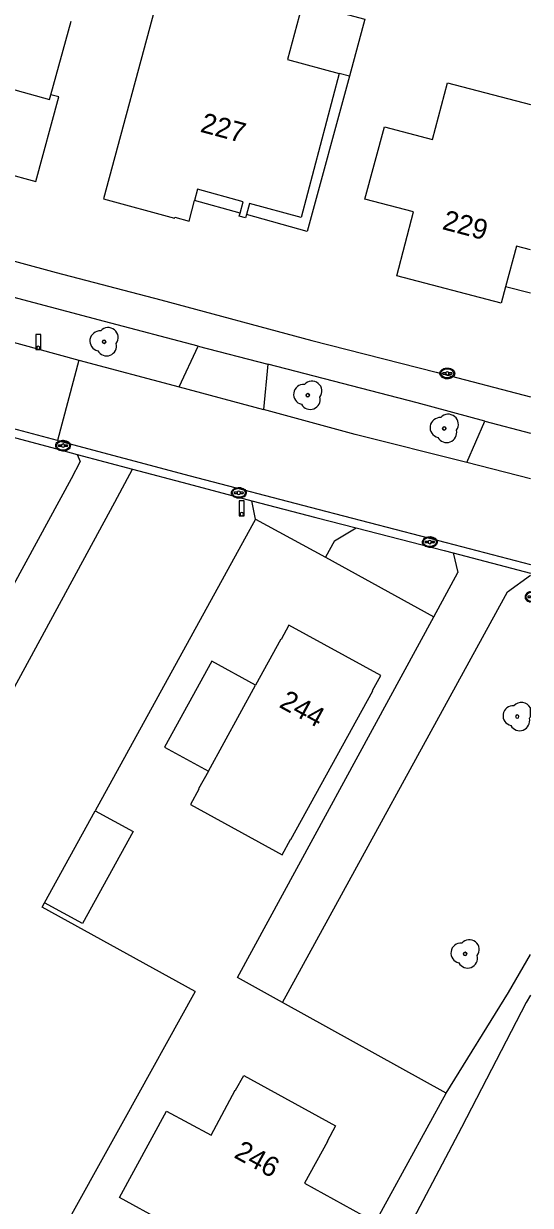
# Model space of a CAD drawing. Extents: x 194485 to 197793, y 468269 to 470822.
# Drawn here: x 197762.4 to 197792.8, y 468340.2 to 468411.2 of the extents above; entities that cross this region are included whole.
import ezdxf

# ---------------------------------------------------------------- set-up
doc = ezdxf.new("R2010")
doc.units = 0
for name, color, linetype in [('BGT grensvlak begroeid terreindeel LR', 7, 'Continuous'), ('BGT grensvlak gebouwinstallatie plus 1', 7, 'Continuous'), ('BGT grensvlak onbegroeid terreindeel', 7, 'Continuous'), ('BGT grensvlak pand op maaiveld', 7, 'Continuous'), ('BGT grensvlak pand op maaiveld LR', 7, 'Continuous'), ('BGT grensvlak wegdeel', 7, 'Continuous'), ('BGT puntobject paal afsluitpaal', 7, 'Continuous'), ('BGT puntobject paal lichtmast', 7, 'Continuous'), ('BGT puntobject put kolk', 7, 'Continuous'), ('BGT puntobject vegetatieobject boom', 7, 'Continuous'), ('BGT tekst huisnummerreeks', 7, 'Continuous')]:
    doc.layers.add(name, color=color, linetype=linetype)

msp = doc.modelspace()

# ---------------------------------------------------------------- linework, layer by layer
at = {"layer": 'BGT grensvlak begroeid terreindeel LR'}
for p, q in [((197791.503, 468353.003), (197792.808, 468355.296)), ((197787.762, 468346.961), (197791.503, 468353.003))]:
    msp.add_line(p, q, dxfattribs=at)
msp.add_lwpolyline([(197792.808, 468352.859), (197792.55, 468352.405), (197788.685, 468344.901), (197780.968, 468330.244)], dxfattribs=at)
at = {"layer": 'BGT grensvlak gebouwinstallatie plus 1'}
for p, q in [((197781.949, 468408.041), (197781.347, 468408.204)), ((197775.39, 468399.812), (197772.656, 468400.569)), ((197792.808, 468395.001), (197791.325, 468395.393))]:
    msp.add_line(p, q, dxfattribs=at)
for points in [[(197778.907, 468412.512), (197782.877, 468411.451), (197781.949, 468408.041)], [(197781.949, 468408.041), (197779.412, 468398.719), (197775.777, 468399.731)], [(197757.425, 468403.273), (197763.138, 468401.706), (197764.518, 468406.802), (197764.043, 468406.924)]]:
    msp.add_lwpolyline(points, dxfattribs=at)
at = {"layer": 'BGT grensvlak onbegroeid terreindeel'}
for p, q in [((197776.319, 468381.442), (197766.695, 468363.925)), ((197780.51, 468379.146), (197787.022, 468375.578)), ((197787.762, 468346.961), (197777.944, 468352.401)), ((197775.662, 468324.947), (197787.762, 468346.961))]:
    msp.add_line(p, q, dxfattribs=at)
for points in [[(197772.708, 468353.075), (197763.518, 468358.14), (197763.662, 468358.403)], [(197772.708, 468353.075), (197768.397, 468345.303), (197764.28, 468337.873)]]:
    msp.add_lwpolyline(points, dxfattribs=at)
at = {"layer": 'BGT grensvlak pand op maaiveld'}
for p, q in [((197770.564, 468413.187), (197767.203, 468400.669)), ((197764.043, 468406.924), (197765.263, 468411.331)), ((197763.662, 468358.403), (197766.695, 468363.925))]:
    msp.add_line(p, q, dxfattribs=at)
for points in [[(197778.83, 468412.23), (197779.076, 468412.164), (197778.243, 468409.029), (197781.347, 468408.204)], [(197781.347, 468408.204), (197779.049, 468399.552), (197775.958, 468400.393), (197775.777, 468399.731)], [(197757.689, 468404.264), (197758.708, 468408.092), (197763.964, 468406.637), (197764.043, 468406.924)], [(197791.325, 468395.393), (197791.064, 468394.404), (197784.789, 468396.048), (197785.807, 468399.899), (197782.887, 468400.654), (197784.053, 468404.997), (197786.933, 468404.241), (197787.828, 468407.628), (197792.808, 468406.34)], [(197775.39, 468399.812), (197775.576, 468400.497), (197772.831, 468401.244), (197772.656, 468400.569)], [(197767.203, 468400.669), (197771.46, 468399.506), (197771.476, 468399.568), (197772.335, 468399.333), (197772.656, 468400.569)], [(197775.777, 468399.731), (197775.725, 468399.539), (197775.342, 468399.637), (197775.39, 468399.812)], [(197792.808, 468397.607), (197791.971, 468397.837), (197791.325, 468395.393)], [(197773.494, 468366.309), (197772.908, 468365.241), (197772.927, 468365.231), (197772.426, 468364.31), (197777.92, 468361.278), (197778.427, 468362.201), (197778.439, 468362.195), (197783.35, 468371.127), (197783.331, 468371.137), (197783.831, 468372.051), (197778.327, 468375.067), (197777.86, 468374.213), (197777.84, 468374.224), (197776.326, 468371.466)], [(197776.326, 468371.466), (197773.695, 468372.907), (197770.869, 468367.751), (197773.494, 468366.309)], [(197766.695, 468363.925), (197768.974, 468362.673), (197765.941, 468357.151), (197763.662, 468358.403)], [(197769.713, 468337.253), (197770.215, 468338.171), (197770.198, 468338.18), (197770.787, 468339.257), (197768.156, 468340.692), (197770.989, 468345.892), (197773.667, 468344.435), (197775.107, 468347.147), (197775.124, 468347.138), (197775.615, 468348.023), (197781.119, 468345.01), (197780.615, 468344.069), (197780.634, 468344.059), (197779.261, 468341.553), (197782.736, 468339.639), (197779.828, 468334.359), (197776.361, 468336.258), (197775.746, 468335.134), (197775.728, 468335.144), (197775.226, 468334.226), (197769.713, 468337.253)]]:
    msp.add_lwpolyline(points, dxfattribs=at)
at = {"layer": 'BGT grensvlak pand op maaiveld LR'}
msp.add_line((197773.494, 468366.309), (197776.326, 468371.466), dxfattribs=at)
at = {"layer": 'BGT grensvlak wegdeel'}
for p, q in [((197760.966, 468392.275), (197765.711, 468390.98)), ((197771.746, 468389.374), (197772.878, 468391.827)), ((197772.878, 468391.827), (197777.068, 468390.741)), ((197765.711, 468390.98), (197764.448, 468386.152)), ((197765.711, 468390.98), (197771.746, 468389.374)), ((197777.068, 468390.741), (197776.798, 468388.024)), ((197771.746, 468389.374), (197776.798, 468388.024)), ((197764.448, 468386.152), (197759.67, 468387.42)), ((197789.003, 468384.845), (197790.078, 468387.316)), ((197790.078, 468387.316), (197792.808, 468386.601)), ((197765.619, 468385.323), (197768.947, 468384.436)), ((197792.808, 468383.863), (197789.003, 468384.845)), ((197776.319, 468381.442), (197776.107, 468382.546)), ((197776.319, 468381.442), (197780.51, 468379.146)), ((197781.052, 468380.136), (197782.353, 468380.92)), ((197781.052, 468380.136), (197780.51, 468379.146)), ((197788.171, 468379.417), (197792.808, 468378.193)), ((197788.171, 468379.417), (197788.464, 468378.232)), ((197787.022, 468375.578), (197788.464, 468378.232)), ((197791.429, 468377.065), (197792.808, 468378.08)), ((197775.245, 468353.903), (197787.022, 468375.578)), ((197777.944, 468352.401), (197775.245, 468353.903))]:
    msp.add_line(p, q, dxfattribs=at)
for points in [[(197744.943, 468401.569), (197755.883, 468398.544), (197764.363, 468396.238), (197770.637, 468394.605), (197779.692, 468392.157), (197787.152, 468390.265), (197792.808, 468388.776)], [(197772.878, 468391.827), (197767.255, 468393.301), (197760.757, 468395.024)], [(197790.078, 468387.316), (197786.018, 468388.42), (197777.068, 468390.741)], [(197754.936, 468388.186), (197764.319, 468385.669), (197765.619, 468385.323)], [(197789.003, 468384.845), (197782.29, 468386.529), (197776.798, 468388.024)], [(197764.448, 468386.152), (197772.399, 468384.033), (197780.067, 468382.026), (197787.763, 468380.042), (197792.808, 468378.71)], [(197765.619, 468385.323), (197765.809, 468384.907), (197765.269, 468383.867), (197756.964, 468368.615), (197755.96, 468369.159), (197755.429, 468368.137)], [(197759.54, 468367.109), (197767.871, 468382.452), (197768.947, 468384.436)], [(197768.947, 468384.436), (197772.272, 468383.55), (197776.107, 468382.546)], [(197776.107, 468382.546), (197779.941, 468381.542), (197782.353, 468380.92)], [(197782.353, 468380.92), (197787.637, 468379.558), (197788.171, 468379.417)], [(197777.944, 468352.401), (197791.2, 468376.628), (197791.429, 468377.065)]]:
    msp.add_lwpolyline(points, dxfattribs=at)
at = {"layer": 'BGT puntobject paal afsluitpaal'}
for points in [[(197763.44, 468392.517), (197763.14, 468392.517), (197763.14, 468391.617), (197763.29, 468391.617)], [(197763.29, 468391.617), (197763.44, 468391.617), (197763.44, 468392.517)]]:
    msp.add_lwpolyline(points, dxfattribs=at)
for start, end in [(0, 180), (0, 180), (180, 0), (180, 270), (270, 0)]:
    msp.add_arc((197763.29, 468391.717), 0.1, start, end, dxfattribs=at)
at = {"layer": 'BGT puntobject paal lichtmast'}
for points in [[(197775.644, 468382.536), (197775.344, 468382.536), (197775.344, 468381.636), (197775.494, 468381.636)], [(197775.494, 468381.636), (197775.644, 468381.636), (197775.644, 468382.536)]]:
    msp.add_lwpolyline(points, dxfattribs=at)
for start, end in [(0, 180), (0, 180), (180, 0), (180, 270), (270, 0)]:
    msp.add_arc((197775.494, 468381.736), 0.1, start, end, dxfattribs=at)
at = {"layer": 'BGT puntobject put kolk'}
for p, q in [((197787.733, 468390.225), (197787.576, 468390.225)), ((197787.576, 468390.15), (197787.733, 468390.15)), ((197788.076, 468390.225), (197787.919, 468390.225)), ((197787.919, 468390.15), (197788.076, 468390.15)), ((197764.679, 468385.887), (197764.522, 468385.887)), ((197764.522, 468385.812), (197764.679, 468385.812)), ((197765.022, 468385.887), (197764.865, 468385.887)), ((197764.865, 468385.812), (197765.022, 468385.812)), ((197775.224, 468383.055), (197775.067, 468383.055)), ((197775.067, 468382.98), (197775.224, 468382.98)), ((197775.567, 468383.055), (197775.41, 468383.055)), ((197775.41, 468382.98), (197775.567, 468382.98)), ((197786.682, 468380.099), (197786.525, 468380.099)), ((197786.525, 468380.024), (197786.682, 468380.024)), ((197787.025, 468380.099), (197786.868, 468380.099)), ((197786.868, 468380.024), (197787.025, 468380.024)), ((197792.808, 468377.024), (197792.808, 468377.075)), ((197792.808, 468376.461), (197792.808, 468376.512))]:
    msp.add_line(p, q, dxfattribs=at)
msp.add_lwpolyline([(197792.685, 468376.731), (197792.808, 468376.731), (197792.808, 468376.806), (197792.685, 468376.806)], dxfattribs=at)
for centre, radius, start, end in [((197787.576, 468390.187), 0.0375, 90, 270), ((197787.826, 468390.187), 0.1, 0, 180), ((197787.826, 468390.187), 0.1, 157.97569, 180), ((197787.826, 468390.187), 0.1, 180, 202.02431), ((197787.826, 468390.187), 0.1, 180, 0), ((197787.826, 468390.187), 0.1, 0, 22.02431), ((197787.826, 468390.187), 0.1, 337.97569, 0), ((197788.076, 468390.187), 0.0375, 270, 90), ((197764.522, 468385.849), 0.0375, 90, 270), ((197764.772, 468385.849), 0.1, 0, 180), ((197764.772, 468385.849), 0.1, 157.97569, 180), ((197764.772, 468385.849), 0.1, 180, 202.02431), ((197764.772, 468385.849), 0.1, 180, 0), ((197764.772, 468385.849), 0.1, 0, 22.02431), ((197764.772, 468385.849), 0.1, 337.97569, 0), ((197765.022, 468385.849), 0.0375, 270, 90), ((197775.067, 468383.017), 0.0375, 90, 270), ((197775.317, 468383.017), 0.1, 0, 180), ((197775.317, 468383.017), 0.1, 157.97569, 180), ((197775.317, 468383.017), 0.1, 180, 202.02431), ((197775.317, 468383.017), 0.1, 180, 0), ((197775.317, 468383.017), 0.1, 0, 22.02431), ((197775.317, 468383.017), 0.1, 337.97569, 0), ((197775.567, 468383.017), 0.0375, 270, 90), ((197786.525, 468380.061), 0.0375, 90, 270), ((197786.775, 468380.061), 0.1, 0, 180), ((197786.775, 468380.061), 0.1, 157.97569, 180), ((197786.775, 468380.061), 0.1, 180, 202.02431), ((197786.775, 468380.061), 0.1, 180, 0), ((197786.775, 468380.061), 0.1, 0, 22.02431), ((197786.775, 468380.061), 0.1, 337.97569, 0), ((197787.025, 468380.061), 0.0375, 270, 90), ((197792.685, 468376.768), 0.0375, 90, 270)]:
    msp.add_arc(centre, radius, start, end, dxfattribs=at)
for centre in [(197787.826, 468390.187), (197764.772, 468385.849), (197775.317, 468383.017), (197786.775, 468380.061)]:
    msp.add_ellipse(centre, major_axis=(0.392, 0), ratio=0.689655, dxfattribs=at)
msp.add_ellipse((197792.935, 468376.768), major_axis=(0.392, 0), ratio=0.689655, start_param=1.902043, end_param=4.381142, dxfattribs=at)
for points, degree in [([(197788.268, 468390.187), (197788.268, 468390.23), (197788.256, 468390.274), (197788.19, 468390.388), (197788.109, 468390.445), (197787.917, 468390.51), (197787.807, 468390.516), (197787.604, 468390.475), (197787.513, 468390.428), (197787.41, 468390.311), (197787.385, 468390.251), (197787.383, 468390.129), (197787.407, 468390.068), (197787.491, 468389.969), (197787.55, 468389.93), (197787.729, 468389.862), (197787.863, 468389.855), (197788.096, 468389.917), (197788.196, 468389.986), (197788.259, 468390.111), (197788.268, 468390.149), (197788.268, 468390.187)], 3), ([(197765.214, 468385.849), (197765.214, 468385.892), (197765.202, 468385.936), (197765.136, 468386.05), (197765.055, 468386.107), (197764.863, 468386.172), (197764.753, 468386.178), (197764.55, 468386.137), (197764.459, 468386.09), (197764.356, 468385.973), (197764.331, 468385.913), (197764.329, 468385.791), (197764.353, 468385.73), (197764.437, 468385.631), (197764.496, 468385.592), (197764.675, 468385.524), (197764.809, 468385.517), (197765.042, 468385.579), (197765.142, 468385.648), (197765.205, 468385.773), (197765.214, 468385.811), (197765.214, 468385.849)], 3), ([(197775.759, 468383.017), (197775.759, 468383.06), (197775.747, 468383.104), (197775.681, 468383.218), (197775.6, 468383.275), (197775.408, 468383.34), (197775.298, 468383.346), (197775.095, 468383.305), (197775.004, 468383.258), (197774.901, 468383.141), (197774.876, 468383.081), (197774.874, 468382.959), (197774.898, 468382.898), (197774.982, 468382.799), (197775.041, 468382.76), (197775.22, 468382.692), (197775.354, 468382.685), (197775.587, 468382.747), (197775.687, 468382.816), (197775.75, 468382.941), (197775.759, 468382.979), (197775.759, 468383.017)], 3), ([(197787.217, 468380.061), (197787.217, 468380.104), (197787.205, 468380.148), (197787.139, 468380.262), (197787.058, 468380.319), (197786.866, 468380.384), (197786.756, 468380.39), (197786.553, 468380.349), (197786.462, 468380.302), (197786.359, 468380.185), (197786.334, 468380.125), (197786.332, 468380.003), (197786.356, 468379.942), (197786.44, 468379.843), (197786.499, 468379.804), (197786.678, 468379.736), (197786.812, 468379.729), (197787.045, 468379.791), (197787.145, 468379.86), (197787.208, 468379.985), (197787.217, 468380.023), (197787.217, 468380.061)], 3), ([(197792.808, 468377.075), (197792.709, 468377.054), (197792.62, 468377.007), (197792.562, 468376.941)], 2), ([(197792.562, 468376.941), (197792.519, 468376.892), (197792.494, 468376.832), (197792.492, 468376.71), (197792.516, 468376.649), (197792.6, 468376.55), (197792.659, 468376.511), (197792.727, 468376.485)], 3), ([(197792.727, 468376.485), (197792.753, 468376.475), (197792.78, 468376.467), (197792.808, 468376.461)], 2)]:
    msp.add_open_spline(points, degree=degree, dxfattribs=at)
at = {"layer": 'BGT puntobject vegetatieobject boom'}
msp.add_line((197792.808, 468369.568), (197792.808, 468370.098), dxfattribs=at)
for centre in [(197767.233, 468392.089), (197779.453, 468388.874), (197787.639, 468386.885), (197788.893, 468355.331)]:
    msp.add_circle(centre, 0.1, dxfattribs=at)
for centre, radius, start, end in [((197766.983, 468392.139), 0.6, 85.13702, 257.75442), ((197767.483, 468392.339), 0.6, 323.54458, 138.4658), ((197767.383, 468391.839), 0.6, 208.50578, 13.83556), ((197767.233, 468392.089), 0.1, 0, 180), ((197767.233, 468392.089), 0.1, 180, 0), ((197779.703, 468389.124), 0.6, 323.54458, 138.4658), ((197779.203, 468388.924), 0.6, 85.13702, 257.75442), ((197779.603, 468388.624), 0.6, 208.50578, 13.83556), ((197779.453, 468388.874), 0.1, 0, 180), ((197779.453, 468388.874), 0.1, 180, 0), ((197787.889, 468387.135), 0.6, 323.54458, 138.4658), ((197787.389, 468386.935), 0.6, 85.13702, 257.75442), ((197787.639, 468386.885), 0.1, 0, 180), ((197787.639, 468386.885), 0.1, 180, 0), ((197787.789, 468386.635), 0.6, 208.50578, 13.83556), ((197791.769, 468369.633), 0.6, 85.13702, 257.75442), ((197792.269, 468369.833), 0.6, 26.1582, 138.4658), ((197792.169, 468369.333), 0.6, 208.50578, 13.83556), ((197792.019, 468369.583), 0.1, 0, 180), ((197792.019, 468369.583), 0.1, 180, 0), ((197792.269, 468369.833), 0.6, 323.54458, 333.8418), ((197788.643, 468355.381), 0.6, 85.13702, 257.75442), ((197789.143, 468355.581), 0.6, 323.54458, 138.4658), ((197789.043, 468355.081), 0.6, 208.50578, 13.83556), ((197788.893, 468355.331), 0.1, 0, 180), ((197788.893, 468355.331), 0.1, 180, 0)]:
    msp.add_arc(centre, radius, start, end, dxfattribs=at)

# ---------------------------------------------------------------- texts
at = {"layer": 'BGT tekst huisnummerreeks'}
for s, rotation, p in [('227', 345, (197772.952, 468404.708)), ('229', 345.3, (197787.471, 468398.86)), ('244', 331.3, (197777.678, 468370.177)), ('246', 331.3, (197774.965, 468343.135))]:
    msp.add_text(s, height=1.2, rotation=rotation, dxfattribs=at).set_placement(p)

doc.saveas('drawing.dxf')
